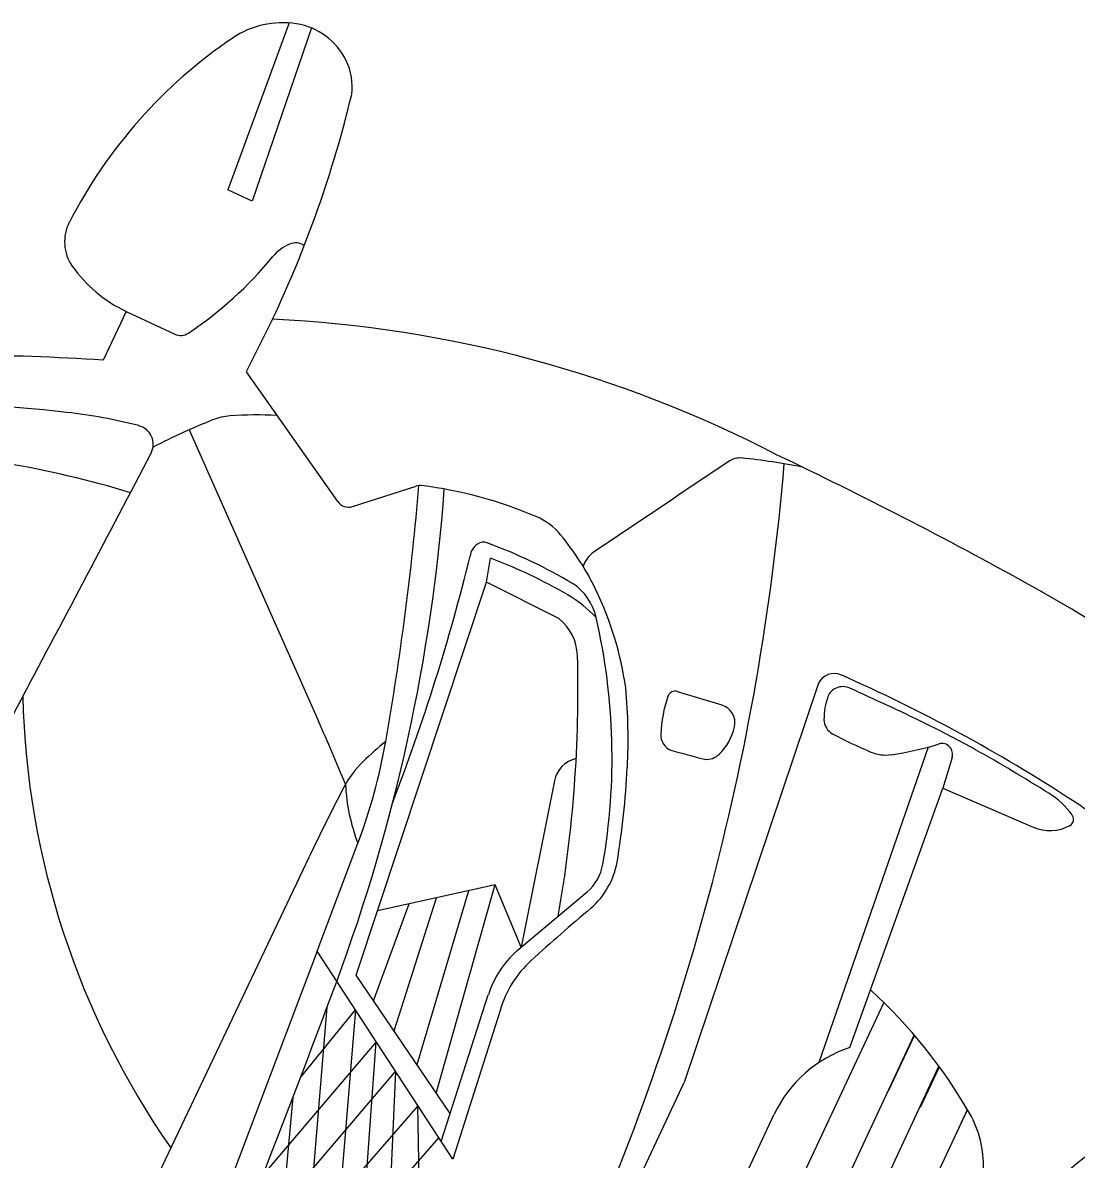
# Model space of a CAD drawing. Extents: x 14104283 to 14128447, y 8633203 to 8671666.
# Drawn here: x 14118246.96 to 14118256.24, y 8668538.25 to 8668548.25 of the extents above; entities that cross this region are included whole.
import ezdxf

# ---------------------------------------------------------------- set-up
doc = ezdxf.new("R2010")
doc.units = 0
doc.layers.add('Cell', color=7, linetype='Continuous')

msp = doc.modelspace()

# ---------------------------------------------------------------- linework, layer by layer
at = {"layer": 'Cell'}
for p, q in [((14118249.31, 8668548.25), (14118248.77, 8668546.78)), ((14118249.505, 8668548.206), (14118248.985, 8668546.68)), ((14118248.985, 8668546.68), (14118248.77, 8668546.78)), ((14118247.874, 8668545.711), (14118247.672, 8668545.281)), ((14118247.874, 8668545.711), (14118248.302, 8668545.511)), ((14118248.43, 8668544.669), (14118249.568, 8668542.104)), ((14118249.868, 8668543.992), (14118250.427, 8668544.172)), ((14118251.684, 8668543.008), (14118251.045, 8668543.327)), ((14118253.967, 8668542.437), (14118252.785, 8668538.922)), ((14118252.724, 8668542.365), (14118253.116, 8668542.246)), ((14118253.975, 8668539.101), (14118254.936, 8668541.876)), ((14118255.143, 8668541.783), (14118255.063, 8668541.514)), ((14118251.123, 8668540.662), (14118250.087, 8668540.434)), ((14118251.12, 8668540.662), (14118250.602, 8668538.834)), ((14118250.233, 8668539.377), (14118250.605, 8668540.549)), ((14118250.435, 8668539.081), (14118250.891, 8668540.612)), ((14118251.313, 8668540.081), (14118251.931, 8668540.601)), ((14118250.053, 8668539.642), (14118250.364, 8668540.495)), ((14118249.555, 8668540.077), (14118248.141, 8668536.335)), ((14118250.648, 8668538.402), (14118251.062, 8668539.695)), ((14118249.642, 8668539.584), (14118249.182, 8668534.109)), ((14118251.165, 8668539.557), (14118250.75, 8668538.246)), ((14118254.587, 8668538.855), (14118254.813, 8668539.337)), ((14118254.866, 8668538.706), (14118255.032, 8668539.06)), ((14118247.054, 8668526.689), (14118252.785, 8668538.922)), ((14118249.342, 8668538.792), (14118248.838, 8668533.376)), ((14118252.209, 8668535.719), (14118253.579, 8668538.643)), ((14118255.126, 8668538.356), (14118255.279, 8668538.683)), ((14118248.128, 8668535.583), (14118250.628, 8668538.434))]:
    msp.add_line(p, q, dxfattribs=at)
for points in [[(14118249.163, 8668545.642), (14118248.931, 8668545.18), (14118249.736, 8668544.037)], [(14118250.727, 8668538.65), (14118249.899, 8668539.868), (14118251.045, 8668543.327), (14118251.081, 8668543.539)], [(14118251.644, 8668541.577), (14118251.351, 8668540.113), (14118251.123, 8668540.662)], [(14118254.244, 8668539.229), (14118255.063, 8668541.514), (14118255.858, 8668541.169)], [(14118250.75, 8668538.246), (14118249.555, 8668540.077), (14118249.914, 8668541.028)], [(14118243.414, 8668527.949), (14118246.415, 8668534.447), (14118249.487, 8668540.912)], [(14118254.542, 8668539.627), (14118251.089, 8668532.257), (14118247.636, 8668524.887)], [(14118249.409, 8668538.966), (14118249.892, 8668539.561), (14118249.486, 8668534.637)], [(14118248.029, 8668524.865), (14118251.433, 8668532.096), (14118254.811, 8668539.34)], [(14118249.758, 8668534.894), (14118250.075, 8668539.28), (14118249.076, 8668538.102), (14118248.379, 8668532.397)], [(14118248.379, 8668524.874), (14118251.726, 8668531.959), (14118255.027, 8668539.066)], [(14118248.738, 8668537.246), (14118250.246, 8668539.018), (14118250.104, 8668535.874)], [(14118250.47, 8668537.106), (14118250.443, 8668538.717), (14118248.365, 8668536.325), (14118247.612, 8668530.599)], [(14118248.835, 8668524.926), (14118252.052, 8668531.806), (14118255.28, 8668538.682)]]:
    msp.add_lwpolyline(points, dxfattribs=at)
for centre, radius, start, end in [((14118249.251, 8668547.468), 0.784, 81.0255, 124.1157), ((14118249.282, 8668547.662), 0.588, 25.903, 81.0255), ((14118251.262, 8668544.5), 4.369, 124.1157, 152.8313), ((14118249.336, 8668547.688), 0.528, 352.7783, 25.903), ((14118239.9, 8668550.013), 10.243, 334.7378, 346.4974), ((14118247.708, 8668546.324), 0.375, 152.8313, 214.8267), ((14118249.467, 8668545.941), 0.393, 112.797, 140.6239), ((14118249.365, 8668546.184), 0.13, 53.9844, 112.797), ((14118246.538, 8668548.345), 3.396, 303.7113, 320.6239), ((14118248.379, 8668546.791), 1.192, 214.8267, 244.8976), ((14118248.664, 8668534.933), 10.72, 62.5511, 87.3329), ((14118248.354, 8668545.623), 0.124, 244.8976, 303.7113), ((14118246.213, 8668522.637), 22.691, 86.3128, 92.6456), ((14118244.929, 8668522.591), 22.362, 83.7766, 92.3037), ((14118246.874, 8668540.427), 4.42, 75.4319, 83.7766), ((14118250.615, 8668539.721), 5.409, 111.4658, 117.5645), ((14118248.83, 8668544.26), 0.532, 94.4317, 111.4658), ((14118249.024, 8668541.758), 3.041, 86.6296, 94.4317), ((14118247.943, 8668544.54), 0.17, 332.409, 75.4319), ((14118245.368, 8668535.783), 8.711, 73.0177, 87.8365), ((14117981.93, 8668683.555), 300.317, 331.94729, 332.40904), ((14118236.085, 8668507.729), 40.683, 60.9882, 64.4912), ((14118231.914, 8668546.207), 21.83, 334.8846, 355.168), ((14118696.099, 8667882.671), 796.272, 123.795662, 123.899089), ((14118253.272, 8668544.266), 0.154, 84.1077, 123.7957), ((14118252.69, 8668538.623), 5.828, 78.6657, 84.1077), ((14118234.879, 8668545.328), 15.84, 339.6225, 355.7219), ((14118224.603, 8668546.387), 25.943, 350.096, 355.1146), ((14118250.463, 8668544.06), 0.117, 82.7532, 107.8388), ((14118250.003, 8668540.445), 3.762, 66.834, 82.7532), ((14118249.832, 8668544.104), 0.117, 215.1426, 287.8388), ((14118251.26, 8668543.381), 0.569, 39.6524, 66.834), ((14118249.86, 8668542.221), 2.387, 25.8038, 39.6524), ((14118251.054, 8668543.536), 0.154, 125.0527, 172.7103), ((14118251.02, 8668543.586), 0.0929, 70.0159, 125.0527), ((14118249.56, 8668539.571), 4.364, 58.9885, 70.0159), ((14118233.077, 8668547.97), 18.364, 338.9979, 346.0901), ((14118249.482, 8668539.311), 4.52, 59.7249, 69.2733), ((14118252.126, 8668543.395), 0.239, 123.8991, 163.1821), ((14118251.533, 8668542.906), 0.491, 12.9492, 55.8348), ((14118249.374, 8668541.986), 2.926, 8.0735, 25.8038), ((14118249.046, 8668531.113), 13.948, 49.4252, 60.9589), ((14118251.192, 8668542.241), 1.127, 43.3984, 59.7249), ((14118251.412, 8668542.669), 0.434, 1.5392, 51.2583), ((14118246.652, 8668541.783), 5.499, 350.1602, 12.9492), ((14118240.417, 8668542.374), 11.434, 349.9922, 1.5392), ((14118254.105, 8668542.369), 0.153, 66.2243, 153.9538), ((14118248.518, 8668529.688), 14.011, 56.7372, 66.2243), ((14118367.026, 8668478.341), 136.044, 151.94729, 154.89759), ((14118254.209, 8668542.495), 7.246, 181.3763, 214.9276), ((14118247.191, 8668541.946), 5.101, 357.1929, 5.074), ((14118253.836, 8668541.921), 1.259, 161.4898, 176.8494), ((14118252.706, 8668542.3), 0.0675, 71.5723, 161.4898), ((14118254.588, 8668542.122), 0.572, 159.7761, 180.6014), ((14118254.172, 8668542.276), 0.129, 112.8548, 159.7761), ((14118254.181, 8668542.255), 0.152, 65.6511, 112.8548), ((14118242.6, 8668516.665), 28.241, 64.1766, 65.6511), ((14118253.069, 8668542.089), 0.163, 346.888, 73.1334), ((14118229.888, 8668533.38), 21.526, 22.2985, 23.9089), ((14118252.744, 8668542.165), 0.497, 314.7024, 346.888), ((14118254.159, 8668542.118), 0.143, 180.6014, 242.1863), ((14118251.256, 8668534.552), 8.369, 60.7164, 64.1766), ((14118245.282, 8668542.777), 4.951, 339.3043, 350.0833), ((14118252.459, 8668539.139), 3.612, 129.5402, 133.771), ((14118252.726, 8668541.983), 0.147, 176.8494, 247.1995), ((14118256.149, 8668545.89), 4.408, 242.1863, 247.0298), ((14118280.718, 8668645.908), 107.775, 254.91468, 255.07742), ((14118254.559, 8668542.14), 0.335, 247.0298, 278.1396), ((14118254.212, 8668544.567), 2.787, 278.1396, 287.0323), ((14118255.055, 8668541.814), 0.0928, 340.9419, 107.0323), ((14118247.972, 8668528.695), 15.084, 57.8703, 60.7164), ((14118250.563, 8668541.118), 0.871, 133.771, 152.4548), ((14118251.894, 8668541.527), 0.255, 103.612, 168.6783), ((14118252.984, 8668541.923), 0.156, 262.7926, 314.7024), ((14118244.517, 8668542.106), 7.779, 350.7904, 356.9762), ((14118266.039, 8668533.046), 18.326, 152.4548, 154.5834), ((14118251.476, 8668541.627), 1.673, 182.7145, 200.9942), ((14118255.592, 8668540.829), 0.756, 36.4134, 57.8703), ((14118255.828, 8668540.715), 0.784, 18.8432, 61.4224), ((14118256.149, 8668541.239), 0.0638, 298.6454, 36.4134), ((14118256.004, 8668541.505), 0.366, 246.5253, 298.6454), ((14118251.668, 8668540.913), 0.408, 310.114, 350.1602), ((14118251.498, 8668540.992), 0.71, 311.1975, 349.4245), ((14118263.652, 8668526.62), 18.112, 130.1849, 132.3965), ((14118251.895, 8668539.428), 0.874, 131.7079, 162.2251), ((14118252.092, 8668539.282), 0.967, 132.3965, 163.4624), ((14118144.729, 8668578.814), 112.008, 337.61926, 339.62253), ((14118251.348, 8668536.375), 4.558, 29.9593, 47.5299), ((14118254.586, 8668538.171), 1.112, 107.9442, 154.8976), ((14118254.508, 8668538.196), 0.911, 357.5677, 29.9593), ((14118257.643, 8668536.525), 2.191, 118.5214, 154.8976)]:
    msp.add_arc(centre, radius, start, end, dxfattribs=at)

doc.saveas('drawing.dxf')
